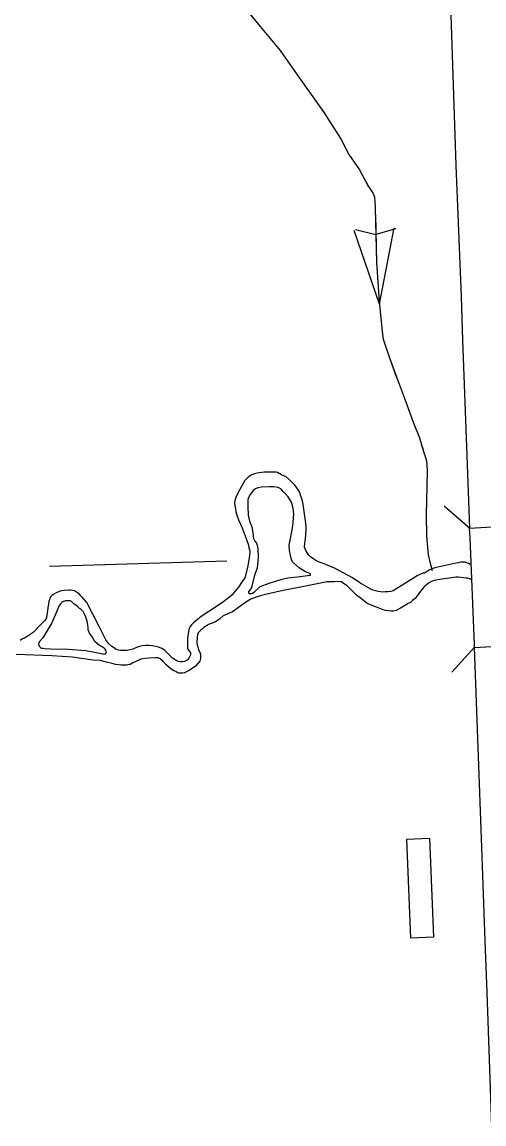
# Model space of a CAD drawing. Extents: x 1084508 to 1142749, y 1057638 to 1093403.
# Drawn here: x 1128682 to 1129322, y 1071913 to 1073440 of the extents above; entities that cross this region are included whole.
import ezdxf

# ---------------------------------------------------------------- set-up
doc = ezdxf.new("R2010")
doc.units = 0
for name, color, linetype in [('Level 10', 7, 'Continuous'), ('Level 35', 7, 'Continuous'), ('Level 37', 7, 'Continuous'), ('Level 43', 7, 'Continuous'), ('Level 5', 7, 'Continuous'), ('Level 56', 7, 'Continuous')]:
    doc.layers.add(name, color=color, linetype=linetype)

msp = doc.modelspace()

# ---------------------------------------------------------------- linework, layer by layer
at = {"layer": 'Level 10'}
for p, q in [((1129302.1, 1072738.9), (1129380.5, 1072743.5)), ((1129308.9, 1072573.3), (1129387.2, 1072577.9))]:
    msp.add_line(p, q, dxfattribs=at)
for points in [[(1129245, 1074342), (1129264.8, 1073809), (1129267.4, 1073714.3), (1129283.1, 1073241.5), (1129290.2, 1073059.8), (1129292.2, 1072999.3), (1129298.2, 1072839.4), (1129302.1, 1072738.9)], [(1129308.9, 1072573.3), (1129308.7, 1072577.6), (1129302.6, 1072725.3), (1129302.1, 1072738.9)], [(1129333.8, 1071882.6), (1129329.6, 1072002.5), (1129326.2, 1072095.2), (1129323.7, 1072167), (1129319, 1072296.1), (1129308.9, 1072573.3)]]:
    msp.add_lwpolyline(points, dxfattribs=at)
at = {"layer": 'Level 35'}
for points in [[(1129114.8, 1072683.2), (1129100.6, 1072689.2), (1129093.4, 1072691.8), (1129089, 1072694), (1129086, 1072695.7), (1129081.6, 1072699.2), (1129079.4, 1072701.4), (1129077.5, 1072704.2), (1129075, 1072707.9), (1129074, 1072710.3), (1129073.5, 1072712.3), (1129073.8, 1072717.8), (1129074.6, 1072723.9), (1129075.7, 1072736.3), (1129075.5, 1072741.4), (1129074.4, 1072752), (1129071.4, 1072771.7), (1129070, 1072778.7), (1129067.8, 1072784.3), (1129066.2, 1072789.1), (1129062.8, 1072794.5), (1129060.5, 1072798), (1129057.3, 1072801.2), (1129051.9, 1072806.4), (1129047.9, 1072809.8), (1129041.5, 1072812.9), (1129035.8, 1072815.8), (1129033.8, 1072816.3), (1129030.1, 1072816.4), (1129024.4, 1072816.6), (1129017.2, 1072816.6), (1129007.9, 1072815.2), (1129004, 1072814.1), (1129000.4, 1072812.8), (1128997.8, 1072811.5), (1128995, 1072809.4), (1128990.7, 1072804.7), (1128983.9, 1072792.4), (1128980.4, 1072786.5), (1128978.1, 1072781.4), (1128976.7, 1072776.5), (1128976.4, 1072773.8), (1128976.9, 1072769.7), (1128977.5, 1072766.3), (1128978.3, 1072762), (1128980.1, 1072755.2), (1128982.1, 1072749.6), (1128986.6, 1072740.3), (1128989.6, 1072731.8), (1128995.1, 1072716.4), (1128996.3, 1072712.1), (1128997.2, 1072708.9), (1128997.4, 1072706.4), (1128997.1, 1072701.1), (1128996.1, 1072695.1), (1128994.2, 1072684.4), (1128990.4, 1072670.1), (1128986.9, 1072665.1), (1128981.6, 1072656.9), (1128972.7, 1072646)], [(1129080.8, 1072673.3), (1129081.7, 1072673.8), (1129081.7, 1072674.1), (1129081.7, 1072674.7), (1129081.4, 1072675.2), (1129080.7, 1072675.7), (1129079.5, 1072676.3), (1129074.8, 1072678.2), (1129066.4, 1072683.5), (1129058.1, 1072690.7), (1129056.7, 1072692.3), (1129055.3, 1072695.4), (1129053.8, 1072701.6), (1129052.4, 1072707.8), (1129052.1, 1072715.1), (1129053.2, 1072722.2), (1129055.7, 1072734.3), (1129056.9, 1072741.9), (1129058.6, 1072758), (1129057.7, 1072766.2), (1129055.2, 1072774.9), (1129050.7, 1072782), (1129046.7, 1072786.7), (1129043.9, 1072789.8), (1129040.8, 1072792.7), (1129037.7, 1072794.6), (1129034.6, 1072795.5), (1129031, 1072796.1), (1129024.8, 1072796.1), (1129013.5, 1072795.5), (1129008.7, 1072794.9), (1129005.3, 1072793.5), (1129002.2, 1072791), (1129000.3, 1072788.4), (1128997.7, 1072784.8), (1128994.9, 1072778.6), (1128994.6, 1072768.7), (1128995.2, 1072756.6), (1128997.2, 1072748.7), (1129000.3, 1072740.5), (1129001.7, 1072732.9), (1129002.5, 1072724.7), (1129004.5, 1072720.9), (1129006.6, 1072718), (1129007.9, 1072715), (1129008.5, 1072711.3), (1129008.5, 1072708.1), (1129009, 1072700.6), (1129008.5, 1072693.2), (1129007.9, 1072683.4), (1129004.1, 1072673.6), (1128999.8, 1072656.8), (1128997.4, 1072652.7), (1128995.9, 1072650.7), (1128995.6, 1072649.9), (1128995.6, 1072649.3), (1128996, 1072648.8), (1128996.4, 1072648.5), (1128996.7, 1072648.4), (1128997.3, 1072648.1), (1128997.9, 1072648.1), (1128998.3, 1072648.1), (1128999.3, 1072648.4), (1129001.1, 1072648.7), (1129003.3, 1072649.9)], [(1129302.8, 1072688.6), (1129300.7, 1072689.8), (1129298.4, 1072690.8), (1129295.8, 1072691.6), (1129294.2, 1072691.7), (1129292.4, 1072691.8), (1129290.1, 1072691.6), (1129288.1, 1072691.4), (1129286.7, 1072690.9), (1129283.6, 1072690.2), (1129266.2, 1072686.5), (1129253.9, 1072683.6), (1129248.9, 1072681.9), (1129246, 1072680.6), (1129243.9, 1072679.3), (1129241.1, 1072677.4), (1129239.4, 1072676.5), (1129237.7, 1072676.3), (1129236.4, 1072675.8), (1129233.1, 1072674.5), (1129229.5, 1072672.7), (1129224.1, 1072669.4), (1129214.8, 1072663.5), (1129196.1, 1072652.1), (1129193, 1072651), (1129189.3, 1072650.7), (1129185.1, 1072650.4), (1129181.4, 1072650.3), (1129179.1, 1072650.5), (1129175.4, 1072651.1), (1129171.6, 1072651.8), (1129169.8, 1072652.4), (1129167.8, 1072653), (1129165.1, 1072654.4), (1129149.8, 1072663.1), (1129139.6, 1072669.9), (1129114.8, 1072683.2)], [(1129305, 1072666.7), (1129302.5, 1072668.4), (1129299, 1072669.3), (1129296.8, 1072669.5), (1129286.4, 1072670.9), (1129282.9, 1072670.9), (1129274.3, 1072669.5), (1129263.6, 1072668.2), (1129255.2, 1072666.6), (1129251.7, 1072665.8), (1129249.3, 1072664.7), (1129245, 1072662.5), (1129242.4, 1072660.1), (1129238.9, 1072657.7), (1129233.8, 1072651.5), (1129229.2, 1072644.8), (1129226.5, 1072641.3), (1129222.8, 1072638.4), (1129220.3, 1072635.9), (1129217.1, 1072634.3), (1129213.1, 1072631.9), (1129206.1, 1072628.1), (1129200.2, 1072624.9), (1129196.2, 1072623.8), (1129193, 1072623.6), (1129189.2, 1072624.1), (1129185.7, 1072624.7), (1129182.2, 1072625.7), (1129173.1, 1072629.2), (1129160.2, 1072634.6), (1129152.2, 1072640.8), (1129145.2, 1072646.1), (1129138.5, 1072652.9), (1129134.4, 1072656.9), (1129132.3, 1072658.8), (1129127.5, 1072662.3), (1129124.5, 1072664.2), (1129120.5, 1072665), (1129114.3, 1072664.4), (1129104.6, 1072664.2), (1129091, 1072661.5), (1129067.9, 1072657.2), (1129046.1, 1072652.9), (1129027.1, 1072648.8), (1129013.9, 1072645.6), (1129006.1, 1072643.2), (1128999.1, 1072640.2), (1128994.3, 1072637.8), (1128988.4, 1072633.5), (1128973.6, 1072622.8), (1128960.5, 1072617.4)], [(1129080.8, 1072673.3), (1129067.3, 1072671.4), (1129050.4, 1072669.5), (1129041.8, 1072667.6), (1129032.7, 1072664.7), (1129023.8, 1072662), (1129011.5, 1072657.4), (1129003.3, 1072649.9)], [(1128822, 1072569.4), (1128818.2, 1072569.4), (1128815.5, 1072569.9), (1128812.5, 1072570.8), (1128810, 1072572.4), (1128806.1, 1072574.9), (1128802.1, 1072578.3), (1128798, 1072584), (1128788.9, 1072602.6), (1128771.6, 1072635.8), (1128768.4, 1072639.5), (1128765.3, 1072643.1), (1128763.2, 1072645.2), (1128760.9, 1072647.7), (1128758.9, 1072649.3), (1128754.8, 1072651.8), (1128751.6, 1072652.4), (1128749.1, 1072652.7), (1128746.6, 1072652.7), (1128740.3, 1072652.2), (1128737.1, 1072651.8), (1128734.6, 1072651.3), (1128732.3, 1072650.4), (1128729.1, 1072649), (1128726, 1072647.4), (1128723.2, 1072645.6), (1128721, 1072643.3), (1128720.3, 1072641.1), (1128719.1, 1072637.4), (1128717.3, 1072624.7), (1128715.7, 1072615.1), (1128714.8, 1072612.6), (1128712.8, 1072610.4), (1128710.3, 1072607.4), (1128705.5, 1072603.1), (1128697.1, 1072594), (1128688.9, 1072588.5), (1128685.3, 1072586.5), (1128682.6, 1072585.4), (1128679.2, 1072583.3)], [(1128972.7, 1072646), (1128967.6, 1072642), (1128961.7, 1072637.4), (1128952.6, 1072631.3), (1128930.2, 1072616.3), (1128919.3, 1072607.6), (1128916.5, 1072604.7), (1128914.7, 1072602.4), (1128913.1, 1072598.3), (1128912, 1072592.6), (1128911.3, 1072585.8), (1128911.1, 1072580.4), (1128911.1, 1072577), (1128911.1, 1072573.8), (1128911.3, 1072572.4), (1128911.8, 1072571), (1128912.7, 1072569.9), (1128914.5, 1072567.6), (1128915.2, 1072566.7), (1128915.2, 1072565.6), (1128915.2, 1072564.7), (1128915.2, 1072563.5), (1128914.5, 1072561.5), (1128913.1, 1072558.5), (1128910.9, 1072556), (1128907.2, 1072554.2), (1128903.8, 1072553.5), (1128901.1, 1072553.5), (1128898.4, 1072554), (1128896.3, 1072555.1), (1128894, 1072556.3), (1128890.2, 1072558.8), (1128887.7, 1072561.5), (1128885, 1072564.2), (1128882.7, 1072566.3), (1128880.2, 1072569), (1128877.9, 1072570.8), (1128875.4, 1072572.2), (1128872.5, 1072573.3), (1128870.9, 1072573.8), (1128867.5, 1072574.7), (1128862.2, 1072575.8), (1128857.5, 1072576), (1128852.9, 1072576), (1128848.4, 1072575.6), (1128844.8, 1072574.9), (1128840.7, 1072573.5), (1128835.2, 1072571.3), (1128827.3, 1072569.4), (1128822, 1072569.4)], [(1128793.3, 1072574), (1128791.8, 1072574.8), (1128789.2, 1072576.3), (1128786.5, 1072578.3), (1128782.8, 1072581.6), (1128780.8, 1072584.8), (1128779.2, 1072588), (1128775.5, 1072593.4), (1128773.7, 1072598), (1128773.5, 1072601.7), (1128772, 1072610), (1128770.4, 1072615.3), (1128768.2, 1072620.5), (1128766.5, 1072623.4), (1128762.8, 1072626.8), (1128761.6, 1072627.7), (1128760.3, 1072628.7), (1128758.1, 1072630.7), (1128753.8, 1072633.9), (1128750.5, 1072637.2), (1128748.8, 1072638.3), (1128747.1, 1072638.3), (1128744.7, 1072638.3), (1128742.2, 1072638.2), (1128740.6, 1072637.7), (1128739.1, 1072637), (1128736.9, 1072635.8), (1128735, 1072633.9), (1128733, 1072630.7), (1128729, 1072621.7), (1128723, 1072607.7), (1128710.7, 1072587), (1128705.9, 1072581.9), (1128705.1, 1072579.5), (1128704.9, 1072577.8), (1128705.1, 1072576.7), (1128705.8, 1072575.3), (1128707.6, 1072573.6), (1128708.8, 1072572.7), (1128710.7, 1072572.4), (1128713.2, 1072572), (1128721.6, 1072571.6)], [(1128960.5, 1072617.4), (1128955.4, 1072612.7), (1128948.9, 1072608.7), (1128940.3, 1072605.1), (1128935.9, 1072602.7), (1128933.7, 1072601.2), (1128931.8, 1072599.5), (1128929.5, 1072597.5), (1128927.6, 1072595.6), (1128926.1, 1072593.8), (1128924.9, 1072591), (1128924.5, 1072588.3), (1128923.9, 1072580.5), (1128924.4, 1072577), (1128925.4, 1072574.3), (1128926.2, 1072570.4), (1128928.4, 1072567), (1128928.9, 1072565.6), (1128929.3, 1072564.3), (1128929.3, 1072560.5), (1128929.1, 1072558), (1128928.1, 1072554.4), (1128925.7, 1072551.4), (1128922.3, 1072547.7), (1128913.4, 1072541.4), (1128908.8, 1072539.3), (1128906.9, 1072538.5), (1128904.4, 1072537.8), (1128902.2, 1072537.7), (1128899.3, 1072537.7), (1128897.3, 1072538.3), (1128895.1, 1072540), (1128892.4, 1072541.2), (1128888.3, 1072543.4), (1128881, 1072549.7), (1128877.1, 1072554.3), (1128873.2, 1072557.5), (1128870.5, 1072558.9)], [(1128721.6, 1072571.6), (1128745.6, 1072571.2), (1128770.1, 1072569.2), (1128782.5, 1072566.9), (1128789.3, 1072565.4), (1128793.7, 1072564.5), (1128795.3, 1072564.4), (1128796.5, 1072564.5), (1128797.2, 1072564.6), (1128798.2, 1072564.9), (1128798.4, 1072565.6), (1128798.5, 1072566.3), (1128798.5, 1072567.3), (1128798.5, 1072567.9), (1128798.1, 1072569), (1128798, 1072569.7), (1128797, 1072571), (1128795.6, 1072572.3), (1128793.3, 1072574)], [(1128870.5, 1072558.9), (1128868.9, 1072559.2), (1128866, 1072559.2), (1128858.2, 1072558.7), (1128852.9, 1072558.2), (1128849.2, 1072557.7), (1128846.5, 1072557.1), (1128842.6, 1072555.6), (1128835.6, 1072552.2), (1128831.7, 1072550.1), (1128828.7, 1072549.2), (1128826.6, 1072548.9), (1128823, 1072548.9), (1128818.7, 1072548.9), (1128815.9, 1072549.3), (1128811.6, 1072549.8), (1128806.9, 1072551.1), (1128798.8, 1072553.2), (1128790.1, 1072555.2), (1128780.1, 1072556), (1128752, 1072560), (1128723, 1072561.8), (1128673.7, 1072563.7)]]:
    msp.add_lwpolyline(points, dxfattribs=at)
at = {"layer": 'Level 37'}
for points in [[(1129302.2, 1072738.4), (1129266.8, 1072769.5)], [(1129277.3, 1072539.1), (1129308.8, 1072574)]]:
    msp.add_lwpolyline(points, dxfattribs=at)
at = {"layer": 'Level 43'}
for p, q in [((1129177.1, 1073049.3), (1129141.9, 1073151.1)), ((1129144.1, 1073152.5), (1129171.9, 1073145.7)), ((1129199.8, 1073153.8), (1129172.3, 1073145.8)), ((1129177.1, 1073049.3), (1129197.6, 1073155))]:
    msp.add_line(p, q, dxfattribs=at)
for points in [[(1128953.6, 1073505.1), (1129009.5, 1073436.7), (1129039.7, 1073400.9), (1129063.3, 1073366.8), (1129099.4, 1073315.7), (1129124.1, 1073277.2), (1129134.5, 1073256.7), (1129149.4, 1073235.5), (1129161.9, 1073212.2), (1129168.2, 1073202.5), (1129170.2, 1073197.6), (1129170.6, 1073192), (1129171.3, 1073182.3), (1129173, 1073106.9), (1129176.8, 1073053), (1129181, 1073011.7), (1129182, 1073003), (1129183.4, 1072997.8), (1129190.7, 1072976.3), (1129202.5, 1072943.6), (1129212.2, 1072917.5), (1129224, 1072885.9), (1129232.7, 1072864), (1129238.3, 1072844.9), (1129240.7, 1072838.3), (1129242.1, 1072832.1), (1129242.8, 1072826.1), (1129243.1, 1072817.8), (1129241.8, 1072757), (1129242.4, 1072727.5), (1129244.5, 1072701.7), (1129246.3, 1072694.1), (1129250.4, 1072679.9)], [(1128997.8, 1073451), (1129009.5, 1073436.7), (1129039.7, 1073400.9), (1129063.3, 1073366.8), (1129073.5, 1073352.5)], [(1129097.4, 1073318.6), (1129099.4, 1073315.7), (1129124.1, 1073277.2), (1129134.5, 1073256.7), (1129149.4, 1073235.5), (1129161.7, 1073212.5)], [(1129171.5, 1073173.4), (1129173, 1073106.9), (1129176.8, 1073053), (1129177.2, 1073049.3)], [(1129181.4, 1073008.1), (1129182, 1073003), (1129183.4, 1072997.8), (1129190.7, 1072976.3), (1129200.5, 1072949.1)], [(1129200.5, 1072949.1), (1129202.5, 1072943.6), (1129212.2, 1072917.5), (1129222.2, 1072890.8)], [(1129236.3, 1072851.9), (1129238.3, 1072844.9), (1129240.7, 1072838.3), (1129242.1, 1072832.1), (1129242.8, 1072826.1), (1129243.1, 1072817.8), (1129241.8, 1072757), (1129242.4, 1072728.5)], [(1129248.2, 1072687.6), (1129250.4, 1072679.9)]]:
    msp.add_lwpolyline(points, dxfattribs=at)
at = {"layer": 'Level 5'}
msp.add_lwpolyline([(1128719.9, 1072686.1), (1128965.8, 1072693.4)], dxfattribs=at)
at = {"layer": 'Level 56'}
msp.add_lwpolyline([(1129215.2, 1072308), (1129246.6, 1072309.2), (1129252.1, 1072172), (1129220.7, 1072170.8)], close=True, dxfattribs=at)

doc.saveas('drawing.dxf')
